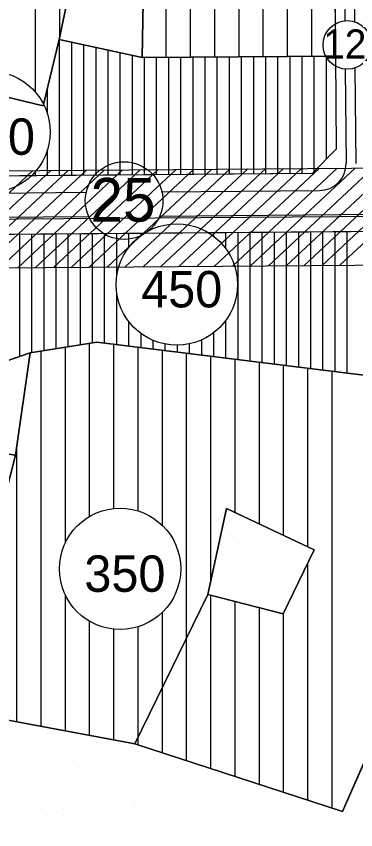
# Model space of a CAD drawing. Extents: x 419109 to 421295, y 4452223 to 4457798.
# Drawn here: x 420885.6 to 421025.6, y 4452617.5 to 4452952.7 of the extents above; entities that cross this region are included whole.
import ezdxf

# ---------------------------------------------------------------- set-up
doc = ezdxf.new("R2010")
doc.units = 0
for name, color, linetype in [('ADA', 7, 'Continuous'), ('ADAKENARI', 7, 'Continuous'), ('Default', 7, 'Continuous'), ('KALDIRIM', 7, 'Continuous'), ('KD_DAIRE', 7, 'Continuous'), ('KD_YGEN', 7, 'Continuous'), ('PL_AYA_PARK_DINLENME', 7, 'Continuous'), ('PL_KON_MEV_350', 7, 'Continuous'), ('PL_KON_MEV_450', 7, 'Continuous'), ('SM_DAIRE', 7, 'Continuous'), ('SM_TAKS', 7, 'Continuous'), ('TA_ENH_154', 7, 'Continuous'), ('TA_ENH_KORUMA', 7, 'Continuous'), ('TA_ENH_TARAMA', 7, 'Continuous'), ('TR_ORTAYOGUNKONUT', 7, 'Continuous'), ('TR_PARKALANI', 7, 'Continuous'), ('TR_YUKSEKYOGUNKONUT', 7, 'Continuous')]:
    doc.layers.add(name, color=color, linetype=linetype)

# ---------------------------------------------------------------- blocks, each defined once
blk = doc.blocks.new('POINT_DISPLAY')
at = {"layer": 'Default'}
blk.add_line((0, 0), (0, 0), dxfattribs=at)

msp = doc.modelspace()

# ---------------------------------------------------------------- linework, layer by layer
at = {"layer": 'ADA'}
for p, q in [((420903.28, 4452943.11), (420930.77, 4453073.67)), ((420939.24, 4453034.97), (420937.46, 4452935.63)), ((420896.71, 4452915.75), (420903.28, 4452943.11)), ((420937.46, 4452935.63), (420903.28, 4452943.11)), ((420797.89, 4452939.65), (420896.71, 4452915.75)), ((420937.46, 4452935.63), (421017.2, 4452936.24)), ((420891.35, 4452814.03), (420918.87, 4452818.31)), ((420918.87, 4452818.31), (421045.57, 4452802.75)), ((420834.84, 4452794.55), (420891.35, 4452814.03)), ((420891.35, 4452814.03), (420885.32, 4452771.79)), ((421083.04, 4452768.45), (421020.17, 4452624.93)), ((420964.6, 4452714.45), (420972.28, 4452749.84)), ((420972.28, 4452749.84), (421008.49, 4452732.83)), ((421008.49, 4452732.83), (420995.6, 4452706.5)), ((420995.6, 4452706.5), (420964.6, 4452714.45)), ((420934.44, 4452652.87), (420865.85, 4452665.58)), ((421020.17, 4452624.93), (420934.44, 4452652.87))]:
    msp.add_line(p, q, dxfattribs=at)
at = {"layer": 'ADAKENARI'}
for p, q in [((421016.9, 4452973.1), (421017.2, 4452936.24)), ((421017.2, 4452936.24), (421017.52, 4452897.94)), ((421017.52, 4452897.94), (421007.6, 4452887.86)), ((421007.6, 4452887.86), (420783.48, 4452886.08)), ((420867.3, 4452862.75), (421075.71, 4452864.4))]:
    msp.add_line(p, q, dxfattribs=at)
at = {"layer": 'KALDIRIM'}
for p, q in [((421020.85, 4452979.33), (421021.08, 4452950.8)), ((421024.87, 4452976.71), (421025.09, 4452950.39)), ((421021.25, 4452930.89), (421021.57, 4452891.97)), ((421025.25, 4452931.36), (421025.57, 4452892)), ((420740.33, 4452878.74), (420914.42, 4452880.12)), ((420945.62, 4452880.37), (421010.66, 4452880.88)), ((420744.54, 4452868.77), (420915.46, 4452870.13)), ((420944.74, 4452870.36), (421178.35, 4452872.21))]:
    msp.add_line(p, q, dxfattribs=at)
msp.add_arc((421010.57, 4452891.88), 11, 270.4539, 0.4725, dxfattribs=at)
at = {"layer": 'KD_DAIRE'}
for centre, radius in [((421022.08, 4452940.85), 10), ((420930.05, 4452876.7), 16)]:
    msp.add_circle(centre, radius, dxfattribs=at)
at = {"layer": 'PL_AYA_PARK_DINLENME'}
for points in [[(420903.28, 4452943.11), (420930.77, 4453073.67), (420951.34, 4453069.86), (420962.86, 4453076.1), (420986.96, 4453034.57), (420939.24, 4453034.97), (420937.46, 4452935.63)], [(420885.32, 4452771.79), (420841.15, 4452778.37), (420834.84, 4452794.55), (420891.35, 4452814.03)], [(420972.28, 4452749.84), (421008.49, 4452732.83), (420995.6, 4452706.5), (420964.6, 4452714.45)]]:
    msp.add_lwpolyline(points, close=True, dxfattribs=at)
msp.add_lwpolyline([(420862.44, 4452616.65), (420862.05, 4452637.03), (420861.87, 4452641.35), (420861.47, 4452645.65), (420860.87, 4452649.94), (420860.07, 4452654.19), (420859.06, 4452658.39), (420857.85, 4452662.54), (420856.44, 4452666.63), (420854.84, 4452670.65), (420838.46, 4452709.01), (420867.76, 4452703.68), (420865.85, 4452665.58), (420934.44, 4452652.87), (421020.17, 4452624.93), (421083.04, 4452768.45), (421045.57, 4452802.75), (421049.81, 4452811.42), (421094.47, 4452793.22), (421111.62, 4452786.24), (421027.16, 4452585.56)], dxfattribs=at)
at = {"layer": 'PL_KON_MEV_350'}
for points in [[(420853.73, 4453115.66), (420936.03, 4453098.7), (420930.77, 4453073.67), (420903.28, 4452943.11), (420896.71, 4452915.75), (420797.89, 4452939.65), (420762.79, 4452946.51), (420739.04, 4452945.34), (420737.61, 4452949.84), (420736.39, 4452954.4), (420735.38, 4452959.01), (420734.6, 4452963.67), (420734.03, 4452968.36), (420733.69, 4452973.07), (420733.57, 4452977.79), (420733.67, 4452982.51), (420778.66, 4453027.49), (420837.05, 4453013.96), (420840.26, 4453053.48), (420782.22, 4453058.47), (420778.66, 4453027.49), (420733.67, 4452982.51), (420739.7, 4453115.18), (420750.12, 4453124.34)], [(421011.8, 4452991.75), (421016.9, 4452973.1), (421017.2, 4452936.24), (420937.46, 4452935.63), (420939.24, 4453034.97), (420986.96, 4453034.57)], [(421045.57, 4452802.75), (421083.04, 4452768.45), (421020.17, 4452624.93), (420934.44, 4452652.87), (420964.6, 4452714.45), (420995.6, 4452706.5), (421008.49, 4452732.83), (420972.28, 4452749.84), (420964.6, 4452714.45), (420934.44, 4452652.87), (420865.85, 4452665.58), (420867.76, 4452703.68), (420885.32, 4452771.79), (420891.35, 4452814.03), (420918.87, 4452818.31)]]:
    msp.add_lwpolyline(points, close=True, dxfattribs=at)
at = {"layer": 'PL_KON_MEV_450'}
for points in [[(421007.6, 4452887.86), (420783.48, 4452886.08), (420797.89, 4452939.65), (420896.71, 4452915.75), (420903.28, 4452943.11), (420937.46, 4452935.63), (421017.2, 4452936.24), (421017.52, 4452897.94)], [(421073.4, 4452859.66), (421049.81, 4452811.42), (421045.57, 4452802.75), (420918.87, 4452818.31), (420891.35, 4452814.03), (420834.84, 4452794.55), (420841.15, 4452778.37), (420885.32, 4452771.79), (420867.76, 4452703.68), (420838.46, 4452709.01), (420777.04, 4452852.8), (420783.11, 4452862.08), (420806.06, 4452862.26), (420823.32, 4452825), (420864.75, 4452844.21), (420867.3, 4452862.75), (421075.71, 4452864.4)]]:
    msp.add_lwpolyline(points, close=True, dxfattribs=at)
at = {"layer": 'SM_DAIRE'}
for centre in [(420874.57, 4452905.02), (420951.81, 4452842.14), (420928.39, 4452724.96)]:
    msp.add_circle(centre, 25, dxfattribs=at)
at = {"layer": 'TA_ENH_154'}
msp.add_lwpolyline([(421244.23, 4452871.73), (420603.45, 4452866.93), (420104.11, 4452747.15), (419709.07, 4452649.72), (419353.3, 4452559.56), (419284.53, 4452601.29), (419287.68, 4452599.87), (419484.08, 4452691.72), (419833.95, 4454863.94), (419862.83, 4455014.24)], dxfattribs=at)
at = {"layer": 'TA_ENH_KORUMA'}
for points in [[(419883.15, 4455014.02), (419853.65, 4454860.46), (419502.14, 4452678.09), (419329.55, 4452597.37), (419356.51, 4452581.01), (419704.22, 4452669.12), (420099.38, 4452766.58), (420601.01, 4452886.92), (421244.44, 4452891.74)], [(421244.02, 4452851.67), (420605.55, 4452846.87), (420648.79, 4452887.27)]]:
    msp.add_lwpolyline(points, dxfattribs=at)
at = {"layer": 'TA_ENH_TARAMA'}
for p, q in [((420996.92, 4452849.88), (421040.07, 4452890.21)), ((421004.3, 4452849.93), (421047.45, 4452890.26)), ((421011.68, 4452849.99), (421054.84, 4452890.32)), ((421019.07, 4452850.04), (421062.22, 4452890.37)), ((420849.27, 4452848.77), (420892.42, 4452889.1)), ((420856.65, 4452848.83), (420899.8, 4452889.15)), ((420864.03, 4452848.88), (420907.18, 4452889.21)), ((420871.41, 4452848.94), (420914.56, 4452889.27)), ((420878.8, 4452848.99), (420921.95, 4452889.32)), ((420886.18, 4452849.05), (420929.33, 4452889.38)), ((420893.56, 4452849.1), (420936.71, 4452889.43)), ((420900.94, 4452849.16), (420944.1, 4452889.49)), ((420908.33, 4452849.21), (420951.48, 4452889.54)), ((420915.71, 4452849.27), (420958.86, 4452889.6)), ((420923.09, 4452849.32), (420966.24, 4452889.65)), ((420930.47, 4452849.38), (420973.63, 4452889.71)), ((420937.86, 4452849.43), (420981.01, 4452889.76)), ((420945.24, 4452849.49), (420988.39, 4452889.82)), ((420952.62, 4452849.55), (420995.77, 4452889.87)), ((420960.01, 4452849.6), (421003.16, 4452889.93)), ((420967.39, 4452849.66), (421010.54, 4452889.98)), ((420974.77, 4452849.71), (421017.92, 4452890.04)), ((420982.15, 4452849.77), (421025.3, 4452890.1)), ((420989.54, 4452849.82), (421032.69, 4452890.15))]:
    msp.add_line(p, q, dxfattribs=at)
at = {"layer": 'TR_ORTAYOGUNKONUT'}
for p, q in [((420893.57, 4452921.26), (420893.57, 4453107.45)), ((420903.57, 4452944.49), (420903.57, 4453105.39)), ((420997.46, 4452936.08), (420997.46, 4453016.47)), ((421007.46, 4452936.16), (421007.46, 4452999.23)), ((420947.46, 4452935.7), (420947.46, 4452970.78)), ((420987.46, 4452936.01), (420987.46, 4452962.25)), ((420957.46, 4452935.78), (420957.46, 4452959.23)), ((420967.46, 4452935.86), (420967.46, 4452955.76)), ((420977.46, 4452935.93), (420977.46, 4452956.58)), ((420915.85, 4452746.58), (420915.85, 4452817.84)), ((420925.85, 4452749.83), (420925.85, 4452817.45)), ((420895.85, 4452660.02), (420895.85, 4452814.73)), ((420905.85, 4452735.76), (420905.85, 4452816.28)), ((420935.85, 4452748.82), (420935.85, 4452816.22)), ((420945.85, 4452742.85), (420945.85, 4452814.99)), ((420955.85, 4452645.89), (420955.85, 4452813.77)), ((420965.85, 4452720.23), (420965.85, 4452812.54)), ((420975.85, 4452748.16), (420975.85, 4452811.31)), ((420985.85, 4452743.47), (420985.85, 4452810.08)), ((420995.85, 4452738.77), (420995.85, 4452808.85)), ((421005.85, 4452734.07), (421005.85, 4452807.63)), ((421015.85, 4452626.34), (421015.85, 4452806.4)), ((420885.85, 4452661.87), (420885.85, 4452775.51)), ((421005.85, 4452629.6), (421005.85, 4452727.44)), ((420905.85, 4452658.17), (420905.85, 4452714.15)), ((420965.85, 4452642.64), (420965.85, 4452714.13)), ((420975.85, 4452639.38), (420975.85, 4452711.56)), ((420945.85, 4452649.15), (420945.85, 4452707.06)), ((420985.85, 4452636.12), (420985.85, 4452709)), ((420995.85, 4452632.86), (420995.85, 4452707.02)), ((420915.85, 4452656.32), (420915.85, 4452703.33)), ((420925.85, 4452654.46), (420925.85, 4452700.08)), ((420935.85, 4452652.41), (420935.85, 4452701.09))]:
    msp.add_line(p, q, dxfattribs=at)
at = {"layer": 'TR_YUKSEKYOGUNKONUT'}
for p, q in [((420903.48, 4452887.03), (420903.48, 4452943.06)), ((420908.48, 4452887.07), (420908.48, 4452941.97)), ((420913.48, 4452887.11), (420913.48, 4452940.87)), ((420918.48, 4452887.15), (420918.48, 4452939.78)), ((420923.48, 4452887.19), (420923.48, 4452938.69)), ((420928.48, 4452887.23), (420928.48, 4452937.59)), ((420933.48, 4452887.27), (420933.48, 4452936.5)), ((420938.48, 4452887.31), (420938.48, 4452935.64)), ((420943.48, 4452887.35), (420943.48, 4452935.67)), ((420948.48, 4452887.39), (420948.48, 4452935.71)), ((420953.48, 4452887.43), (420953.48, 4452935.75)), ((420958.48, 4452887.47), (420958.48, 4452935.79)), ((420963.48, 4452887.51), (420963.48, 4452935.83)), ((420968.48, 4452887.55), (420968.48, 4452935.86)), ((420973.48, 4452887.59), (420973.48, 4452935.9)), ((420978.48, 4452887.63), (420978.48, 4452935.94)), ((420983.48, 4452887.67), (420983.48, 4452935.98)), ((420988.48, 4452887.71), (420988.48, 4452936.02)), ((420993.48, 4452887.75), (420993.48, 4452936.05)), ((420998.48, 4452887.79), (420998.48, 4452936.09)), ((421003.48, 4452887.83), (421003.48, 4452936.13)), ((421008.48, 4452888.75), (421008.48, 4452936.17)), ((421013.48, 4452893.83), (421013.48, 4452936.21)), ((420898.48, 4452912.32), (420898.48, 4452923.12)), ((420898.48, 4452886.99), (420898.48, 4452897.71)), ((420893.48, 4452886.96), (420893.48, 4452888.66)), ((420967.04, 4452861.97), (420967.04, 4452863.54)), ((420972.04, 4452856.83), (420972.04, 4452863.58)), ((420977.04, 4452811.16), (420977.04, 4452863.62)), ((420982.04, 4452810.55), (420982.04, 4452863.66)), ((420987.04, 4452809.94), (420987.04, 4452863.7)), ((420992.04, 4452809.32), (420992.04, 4452863.74)), ((420997.04, 4452808.71), (420997.04, 4452863.77)), ((421002.04, 4452808.09), (421002.04, 4452863.81)), ((421007.04, 4452807.48), (421007.04, 4452863.85)), ((421012.04, 4452806.87), (421012.04, 4452863.89)), ((421017.04, 4452806.25), (421017.04, 4452863.93)), ((421022.04, 4452805.64), (421022.04, 4452863.97)), ((420887.04, 4452812.54), (420887.04, 4452862.9)), ((420892.04, 4452814.14), (420892.04, 4452862.94)), ((420897.04, 4452814.91), (420897.04, 4452862.98)), ((420902.04, 4452815.69), (420902.04, 4452863.02)), ((420907.04, 4452816.47), (420907.04, 4452863.06)), ((420912.04, 4452817.25), (420912.04, 4452863.1)), ((420917.04, 4452818.02), (420917.04, 4452863.14)), ((420922.04, 4452817.92), (420922.04, 4452863.18)), ((420927.04, 4452845.52), (420927.04, 4452863.22)), ((420932.04, 4452857.44), (420932.04, 4452863.26)), ((420937.04, 4452862.31), (420937.04, 4452863.3)), ((420927.04, 4452817.3), (420927.04, 4452838.77)), ((420932.04, 4452816.69), (420932.04, 4452826.84)), ((420972.04, 4452811.78), (420972.04, 4452827.45)), ((420937.04, 4452816.08), (420937.04, 4452821.97)), ((420967.04, 4452812.39), (420967.04, 4452822.32)), ((420942.04, 4452815.46), (420942.04, 4452819.13)), ((420947.04, 4452814.85), (420947.04, 4452817.6)), ((420952.04, 4452814.23), (420952.04, 4452817.14)), ((420957.04, 4452813.62), (420957.04, 4452817.7)), ((420962.04, 4452813.01), (420962.04, 4452819.33))]:
    msp.add_line(p, q, dxfattribs=at)

# ---------------------------------------------------------------- block references
at = {"layer": 'TR_PARKALANI', "xscale": 0.1, "yscale": 0.10000000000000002}
for p in [(420911.39, 4452947.21), (420926.16, 4452949.82), (420928.93, 4452941.31), (420932.82, 4452940.84), (420935.22, 4452940.65), (420888.72, 4452811.75), (420887.27, 4452791.18), (420988.93, 4452741.25), (420974.16, 4452738.65), (420974.8, 4452738.37), (420985.24, 4452733.82), (420999.15, 4452732.69), (420969.6, 4452731.5), (420980.82, 4452729.67), (420995.59, 4452732.27), (420999.14, 4452726.29), (421002.25, 4452723.29), (420987.48, 4452720.69), (420972.71, 4452718.08), (420990.25, 4452712.18), (420994.14, 4452711.71), (420996.54, 4452711.52), (420894.35, 4452659.24), (420914.36, 4452656.08), (420899.59, 4452653.48), (420918.7, 4452653.56), (420935.8, 4452649.71), (420893.84, 4452648.66), (420908.61, 4452646.06), (420921.02, 4452647.1), (420924.25, 4452648.38), (420906.25, 4452644.5), (420957.23, 4452643.33), (420891.48, 4452641.89), (420938.15, 4452640.85), (420942.46, 4452640.73), (420968.57, 4452640.56), (420912.91, 4452635.52), (420927.68, 4452638.12), (420945.64, 4452637), (420952.93, 4452638.24), (420978.66, 4452636.96), (420891.23, 4452633.89), (420898.14, 4452632.91), (420909.81, 4452633.04), (420963.89, 4452634.35), (420982.47, 4452633.03), (420934.34, 4452629.14), (420949.12, 4452631.75), (420969.99, 4452631.33), (420997.24, 4452630.43), (421000.09, 4452630.58), (420905.14, 4452626.36), (420919.57, 4452626.54), (420934.15, 4452627.36), (420935.55, 4452626.07), (420970.55, 4452625.37), (420985.32, 4452627.98), (420898.32, 4452623.4), (420904.8, 4452623.93), (420919.91, 4452623.75), (420955.78, 4452622.77), (421021.53, 4452624.21), (420890.03, 4452621.33), (420941, 4452620.16), (420991.98, 4452619), (421006.75, 4452621.6), (420926.23, 4452617.56), (420949.45, 4452618.55), (420979.87, 4452618.26)]:
    msp.add_blockref('POINT_DISPLAY', p, dxfattribs=at)

# ---------------------------------------------------------------- texts
at = {"layer": 'KD_YGEN'}
for s, height, p in [('12', 12, (421012.11, 4452935.23)), ('25', 18, (420916.22, 4452868.03))]:
    msp.add_text(s, height=height, dxfattribs=at).set_placement(p)
at = {"layer": 'SM_TAKS'}
for s, p in [('450', (420859.83, 4452895.57)), ('450', (420937.07, 4452832.7)), ('350', (420913.65, 4452715.51))]:
    msp.add_text(s, height=15, dxfattribs=at).set_placement(p)

doc.saveas('drawing.dxf')
